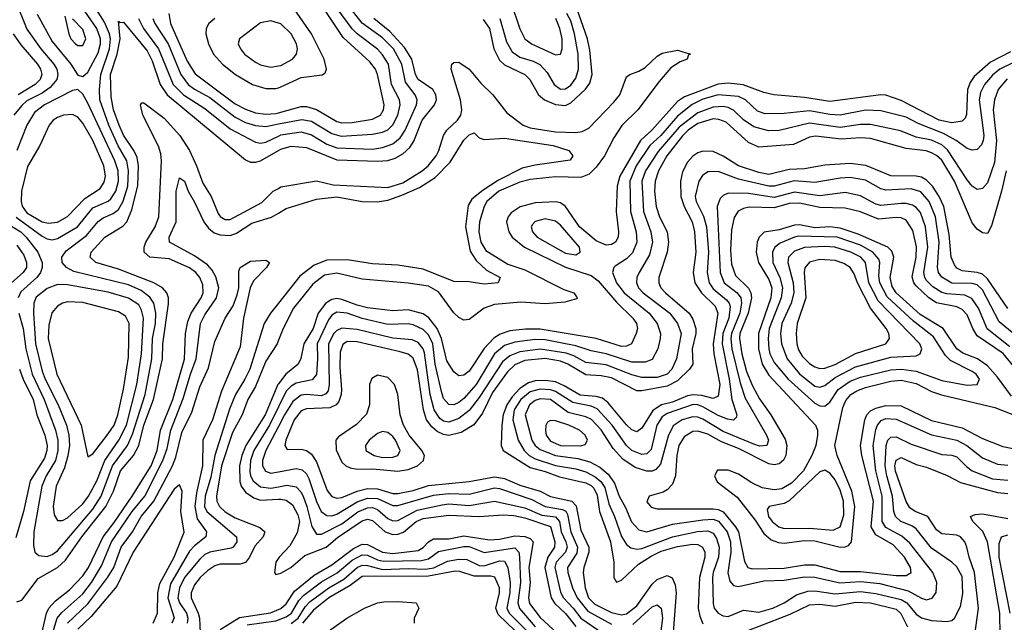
# Model space of a CAD drawing. Header units: inches. Extents: x 990535 to 1117859, y 769386 to 892122.
# Tile 725 of 1056: x 1058982 to 1062856, y 841414 to 843785. Entities that reach past the tile are written whole.
import ezdxf

# ---------------------------------------------------------------- set-up
doc = ezdxf.new("R2010")
doc.units = ezdxf.units.IN
doc.header["$MEASUREMENT"] = 0
doc.layers.add('B0854', color=7, linetype='Continuous')
doc.layers.add('B0864', color=7, linetype='Continuous')

msp = doc.modelspace()

# ---------------------------------------------------------------- linework, layer by layer
at = {"layer": 'B0854', "color": 5}
for points, elevation in [([(1058961.3, 843870), (1059010, 843748.4), (1059064.9, 843670), (1059116.1, 843610), (1059128, 843590), (1059131.5, 843570), (1059127.5, 843550), (1059101.9, 843518.1), (1059070, 843495.6), (1059010, 843465.4), (1058990, 843448.1), (1058959.4, 843410)], 2540), ([(1058978.5, 842630), (1058995.7, 842570), (1059005.8, 842490), (1059031.1, 842390), (1059078.6, 842290), (1059123.3, 842170), (1059132.2, 842130), (1059132, 842090), (1059122.4, 842050), (1059086.5, 841990), (1059068.8, 841950), (1059037.2, 841770), (1059035.5, 841715.5), (1059041.7, 841690), (1059056.7, 841676.7), (1059090, 841673), (1059110, 841680.4), (1059130, 841694.8), (1059270, 841859.5), (1059302.2, 841910), (1059346.9, 842030), (1059406, 842110), (1059426.2, 842153.8), (1059475.3, 842310), (1059501.4, 842450), (1059504.1, 842530), (1059515.8, 842590), (1059517.4, 842630), (1059509.3, 842669.3), (1059493.8, 842693.8), (1059459.5, 842719.5), (1059410, 842741.4), (1059194.4, 842794.4), (1059165.8, 842810), (1059149.4, 842830), (1059148, 842850), (1059164.5, 842875.5), (1059244.6, 842935.4), (1059290, 842991.6), (1059310, 843005.9), (1059350, 843021.9), (1059370, 843038.1), (1059388.9, 843071.1), (1059407.4, 843130), (1059410, 843190), (1059402.9, 843230), (1059369.3, 843289.3), (1059332, 843370), (1059297.5, 843470), (1059295.4, 843510), (1059301.1, 843570), (1059335.6, 843670), (1059338.9, 843710), (1059335.6, 843730), (1059315.7, 843775.7), (1059268.4, 843850)], 2540), ([(1059050, 843806.4), (1059110, 843698.8), (1059182.4, 843610), (1059210, 843567), (1059230, 843561.3), (1059250, 843578), (1059290, 843654.5), (1059299.3, 843690), (1059299.3, 843710), (1059285.9, 843750), (1059238.5, 843818.5)], 2560), ([(1059159.6, 843799.6), (1059174.8, 843730), (1059183.6, 843710), (1059200.9, 843690), (1059210, 843683.1), (1059230, 843683.7), (1059241.7, 843710), (1059230, 843746.3), (1059190, 843788.6)], 2580), ([(1059568.7, 843810), (1059575.2, 843770), (1059641.3, 843621.3), (1059671.7, 843571.7), (1059830, 843453.6), (1059870, 843432.5), (1059910, 843418.3), (1059950, 843413.2), (1059990, 843415.7), (1060000, 843418.5)], 2580), ([(1058970, 841494.5), (1058990, 841501.2), (1059054.5, 841585.5), (1059130, 841629.8), (1059161.9, 841658.1), (1059226, 841750), (1059320.4, 841870), (1059350.4, 841930), (1059378.1, 842010), (1059429.2, 842070.8), (1059450.4, 842109.6), (1059470.1, 842190), (1059508.8, 842290), (1059543.6, 842450), (1059544.4, 842510), (1059567.3, 842667.3), (1059567, 842690), (1059560.8, 842710), (1059543.1, 842730), (1059510.2, 842750.2), (1059370, 842802.9), (1059281.6, 842830), (1059258.7, 842850), (1059263.4, 842870), (1059317.4, 842930), (1059387.5, 842972.5), (1059403.3, 842990), (1059423.2, 843036.8), (1059447.3, 843132.7), (1059449.3, 843210), (1059443.5, 843243.5), (1059431.5, 843270), (1059390.9, 843330.9), (1059372.8, 843370), (1059351.1, 843430), (1059341.2, 843481.2), (1059338.8, 843570), (1059365.6, 843650), (1059377.6, 843710), (1059370, 843778.8), (1059374, 843774), (1059390, 843775.7), (1059482.8, 843662.8), (1059503.4, 843623.4), (1059535, 843530), (1059562.7, 843490), (1059870, 843234.2), (1059890, 843224.2), (1059910, 843223.9), (1059930, 843229.7), (1060000, 843270.1)], 2520), ([(1059449.5, 843790), (1059469.5, 843750), (1059527.9, 843670), (1059586.3, 843530), (1059626.6, 843490), (1059710, 843436.2), (1059810, 843356), (1059910, 843303.7), (1059930, 843299.3), (1059950, 843303.4), (1060000, 843326.8)], 2540), ([(1059505.3, 843790), (1059513.4, 843770), (1059566.2, 843690), (1059615.8, 843570), (1059644.9, 843530), (1059670, 843511.4), (1059730, 843478.9), (1059830, 843401), (1059870, 843381.1), (1059910, 843369.2), (1059950, 843365.5), (1060000, 843375)], 2560), ([(1059750.2, 843790), (1059725.5, 843770), (1059716, 843750), (1059714.8, 843730), (1059725, 843690), (1059744.8, 843650), (1059780.3, 843610), (1059830.7, 843570), (1059897.4, 843530), (1059950, 843513.9), (1059990, 843514.8), (1060000, 843517.6)], 2620), ([(1060000, 843771.6), (1059970, 843781.1), (1059930, 843772.5), (1059846.9, 843710), (1059841.6, 843690), (1059850.2, 843670), (1059866.8, 843650), (1059910, 843617.9), (1059930, 843607.8), (1059970, 843598), (1060000, 843603.6)], 2640), ([(1058956.6, 843730), (1058985.8, 843685.8), (1059051.3, 843610), (1059064.1, 843590), (1059068.5, 843570), (1059061.9, 843550), (1059042.5, 843530), (1058975.6, 843490)], 2520), ([(1058967.6, 843007.6), (1059070, 842932.9), (1059090, 842922.3), (1059110, 842919.5), (1059130, 842924.3), (1059209.6, 842970.4), (1059270, 843044.7), (1059329.3, 843070.7), (1059340.1, 843079.9), (1059359.5, 843110), (1059370, 843150), (1059369.3, 843190), (1059356.1, 843230), (1059250, 843456.5), (1059230, 843492.1), (1059210, 843509.8), (1059190, 843506.4), (1059079, 843450), (1059040, 843420), (1059009.4, 843370), (1058970, 843270)], 2560), ([(1059068.5, 841370), (1059087.3, 841450), (1059096.6, 841470), (1059122.1, 841497.9), (1059178.4, 841541.6), (1059230, 841596.1), (1059252.3, 841630), (1059310.2, 841750), (1059354.1, 841805.9), (1059424.7, 841910), (1059498.5, 842030), (1059522.4, 842090), (1059536.4, 842170), (1059584.1, 842290), (1059629.9, 842449.9), (1059634.3, 842550), (1059643, 842597), (1059656.1, 842630), (1059695.7, 842690), (1059703.8, 842710), (1059702.3, 842742.3), (1059690.7, 842770), (1059674.8, 842790), (1059650, 842809.2), (1059570, 842844.5), (1059494.2, 842850), (1059471.7, 842870), (1059471.8, 842890), (1059478.1, 842910), (1059514.9, 842970), (1059529.6, 843010), (1059540, 843230), (1059537.2, 843257.2), (1059527.5, 843287.5), (1059466.5, 843410), (1059457.6, 843450), (1059462.5, 843457.5), (1059470, 843458.3), (1059550, 843397), (1059611.4, 843330), (1059649.8, 843270), (1059678, 843210), (1059701.9, 843141.9), (1059735.8, 843090), (1059762.2, 843022.2), (1059770.1, 843010.1), (1059790, 842998.9), (1059810, 842999.1), (1059934.5, 843065.5), (1059979.5, 843110), (1060000, 843121.4)], 2480), ([(1059098.6, 841330), (1059129.3, 841430.7), (1059147.3, 841452.7), (1059230, 841526.3), (1059264.3, 841570), (1059303.6, 841636.4), (1059343.1, 841730), (1059424.9, 841850), (1059474, 841910), (1059545.6, 842050), (1059561.9, 842098.1), (1059576.8, 842170), (1059625.1, 842294.9), (1059653.3, 842390), (1059676.4, 842450), (1059693.7, 842590), (1059710, 842624.2), (1059756.8, 842690), (1059765.2, 842730), (1059753.3, 842773.3), (1059739.1, 842799.1), (1059720.4, 842820.4), (1059670, 842855.4), (1059571.3, 842910), (1059570.5, 842930), (1059597.4, 842990), (1059597.8, 843110), (1059610, 843162.6), (1059630, 843150.2), (1059644.1, 843110), (1059670, 843067.2), (1059705.9, 842990), (1059724.4, 842964.4), (1059747, 842947), (1059770, 842938.1), (1059810, 842936), (1059835.1, 842944.9), (1059895.8, 842984.2), (1059972.4, 843007.6), (1060000, 843024.3)], 2460), ([(1058926.5, 842986.5), (1058985.9, 842950), (1059007.8, 842930), (1059053.8, 842870), (1059070.1, 842830), (1059070.5, 842810), (1059064.1, 842790), (1059049, 842770), (1058985.9, 842714.1), (1058975.2, 842690)], 2540), ([(1058970, 842897.6), (1058998.3, 842858.3), (1059009.1, 842830), (1059008, 842810), (1058995.8, 842790), (1058950, 842750.3)], 2520), ([(1059169.7, 841410), (1059250, 841486.6), (1059329, 841591), (1059352, 841630), (1059381.1, 841710), (1059425.8, 841770), (1059459.9, 841830), (1059510, 841890.4), (1059583.5, 842030), (1059596.7, 842063.3), (1059619.8, 842160.2), (1059659.4, 842240.6), (1059690, 842340.2), (1059724.7, 842415.3), (1059750, 842518.9), (1059789.9, 842610), (1059821.3, 842658.7), (1059837.7, 842702.3), (1059843.7, 842730), (1059844.1, 842795.9), (1059849.6, 842810.4), (1059890, 842834.8), (1059950, 842838.8), (1059964.7, 842830), (1059953.4, 842810), (1059902.2, 842757.8), (1059888.4, 842730), (1059862, 842610), (1059850, 842497.6), (1059776.2, 842323.8), (1059739.9, 842210), (1059702.4, 842130), (1059701.4, 842030), (1059677.3, 841922.7), (1059670.8, 841870), (1059680.8, 841820.8), (1059716.3, 841770), (1059714.1, 841750), (1059670, 841715.2), (1059650, 841693.3), (1059575.2, 841564.8), (1059564.2, 841510), (1059589, 841431), (1059581, 841410)], 2440), ([(1060000, 842669.8), (1059968.3, 842630), (1059944.3, 842590), (1059887, 842410), (1059868, 842370), (1059830.4, 842309.6), (1059806.9, 842253.1), (1059749.7, 842070.3), (1059734.5, 841985.5), (1059711.1, 841910), (1059709.4, 841870), (1059717.7, 841850), (1059834.3, 841750), (1059835.9, 841730), (1059822.2, 841710), (1059814, 841706), (1059730.5, 841689.5), (1059710, 841680.3), (1059690, 841662.4), (1059630.9, 841590), (1059610.3, 841550), (1059603.9, 841510), (1059610.6, 841490), (1059637.8, 841450), (1059643.4, 841430), (1059640.3, 841410)], 2460), ([(1060000, 842523.6), (1059994.6, 842510), (1059950, 842441.8), (1059910, 842341.1), (1059880.1, 842290), (1059856.6, 842230), (1059819.8, 842160.2), (1059775.7, 842030), (1059756.3, 841910), (1059758, 841890), (1059767.5, 841870), (1059790, 841848.4), (1059830, 841825.5), (1059927.1, 841787.1), (1059946.3, 841770), (1059939.9, 841750), (1059907.1, 841712.9), (1059885.5, 841670), (1059870, 841649.6), (1059850, 841643.2), (1059770, 841642.7), (1059750, 841636.6), (1059722, 841618), (1059691.9, 841590), (1059670, 841561.5), (1059655.9, 841530), (1059656.4, 841510), (1059684.6, 841450), (1059689.8, 841430), (1059692.5, 841372.5)], 2480), ([(1058980.9, 842410), (1058995.4, 842370), (1059034.6, 842290), (1059049.3, 842230), (1059080.4, 842150), (1059089.6, 842110), (1059089.1, 842090), (1059080, 842060), (1059023.3, 841970), (1058997.3, 841850), (1058966.7, 841746.7)], 2520), ([(1060000, 842352.8), (1059997.8, 842350), (1059947.6, 842230), (1059872, 842110), (1059855.9, 842070), (1059846.6, 842030), (1059847.9, 841967.9), (1059853.6, 841950), (1059870, 841926.3), (1059903.6, 841903.6), (1059930, 841894.6), (1060000, 841897.9)], 2520), ([(1060000, 842261.5), (1059965.1, 842190), (1059903.4, 842090), (1059889.6, 842050), (1059887.2, 842007.2), (1059890.1, 841990), (1059900.5, 841970), (1059930, 841947.1), (1059970, 841941.8), (1060000, 841947.3)], 2540), ([(1060000, 842184), (1059950.6, 842090), (1059937.6, 842050), (1059937.5, 842030), (1059948.6, 842008.6), (1059970, 842000.6), (1060000, 842006.1)], 2560), ([(1059506.6, 841410), (1059523.7, 841450), (1059525.1, 841530), (1059533.8, 841566.2), (1059590.3, 841670), (1059628.8, 841768.8), (1059616.1, 841850), (1059621, 841930), (1059610, 841954.3), (1059590, 841938.3), (1059428.9, 841690), (1059363.8, 841556.2), (1059263.4, 841436.6), (1059210, 841387.2)], 2420), ([(1060000, 841665.6), (1059990.1, 841650), (1059984.6, 841610), (1059990, 841602), (1060000, 841604.7)], 2520), ([(1059770, 841385.5), (1059846.7, 841433.3), (1059968.7, 841451.3), (1060000, 841463.9)], 2480), ([(1059876.6, 841403.4), (1059990, 841419.7), (1060000, 841423.5)], 2460)]:
    msp.add_lwpolyline(points, dxfattribs=dict(at, elevation=elevation))
for points, elevation in [([(1059190, 843412.4), (1059154.4, 843410), (1059130, 843400.8), (1059114, 843390), (1059098, 843370), (1059061.5, 843290), (1059012.5, 843207.5), (1058988.9, 843110), (1058987.1, 843070), (1058991.1, 843051.1), (1059010, 843025.1), (1059070, 842989.8), (1059095.8, 842984.2), (1059130, 842988.8), (1059170, 843010.9), (1059238, 843082), (1059298.5, 843121.5), (1059314.6, 843145.4), (1059319.6, 843170), (1059313.4, 843210), (1059270, 843309.3), (1059230, 843378.2), (1059210, 843402)], 2580), ([(1059130, 842743), (1059090, 842727.1), (1059046.9, 842693.1), (1059036.9, 842670), (1059035.7, 842630), (1059044.6, 842510), (1059070, 842402.2), (1059081.7, 842370), (1059133.7, 842270), (1059165.9, 842190), (1059175, 842150), (1059177.5, 842110), (1059171.7, 842068.3), (1059158, 842022), (1059125.5, 841950), (1059113.3, 841870), (1059116.9, 841836.9), (1059130, 841815), (1059150, 841814.5), (1059170, 841825.2), (1059230, 841880.5), (1059253.1, 841910), (1059285.3, 841970), (1059316.8, 842050), (1059371.6, 842130), (1059402.2, 842190), (1059442.4, 842350), (1059461, 842470), (1059468.9, 842610), (1059461.6, 842641.6), (1059450, 842662.5), (1059410, 842689.6), (1059330, 842712.3), (1059170, 842741.2)], 2560), ([(1059170, 842675.2), (1059149.8, 842670.2), (1059130, 842658.1), (1059108.8, 842631.2), (1059096.6, 842583.4), (1059094.4, 842530), (1059128.5, 842390), (1059223.5, 842190), (1059250, 842064.4), (1059270, 842077.2), (1059330, 842155), (1059352.9, 842190), (1059367.8, 842230), (1059390.9, 842330.9), (1059410, 842457.1), (1059412.6, 842590), (1059398.2, 842618.2), (1059370, 842636), (1059230, 842672.7)], 2580)]:
    msp.add_lwpolyline(points, close=True, dxfattribs=dict(at, elevation=elevation))
at = {"layer": 'B0864', "color": 5}
for points, elevation in [([(1060000, 843517.6), (1060010, 843520.4), (1060090, 843557.4), (1060172, 843568), (1060184, 843576), (1060189, 843590), (1060180.1, 843630), (1060130.2, 843730), (1060019.4, 843890), (1060012.4, 843912.4), (1060005, 844030), (1060000, 844040.1)], 2620), ([(1060000, 843375), (1060092.4, 843392.4), (1060130, 843386.2), (1060210, 843337.9), (1060247.3, 843327.3), (1060370, 843334.2), (1060410, 843342.3), (1060430, 843352.3), (1060450, 843371.6), (1060469.9, 843410), (1060479.1, 843450), (1060475.7, 843470), (1060445.4, 843530), (1060432.4, 843610), (1060410, 843647.2), (1060389.8, 843669.8), (1060310, 843729), (1060290, 843749.5), (1060150, 843940.3)], 2560), ([(1060000, 843418.5), (1060090, 843443.5), (1060110, 843444.1), (1060150, 843431.5), (1060230, 843384.8), (1060250, 843378.8), (1060290, 843380.4), (1060370, 843393.1), (1060401.3, 843410), (1060413.3, 843430), (1060416.1, 843450), (1060389.4, 843570), (1060381.3, 843590), (1060359.4, 843619.4), (1060254.6, 843714.6), (1060111.1, 843931.1)], 2580), ([(1060000, 843326.8), (1060010, 843331.5), (1060090, 843343.5), (1060130, 843331.5), (1060190, 843295.4), (1060230, 843281), (1060370, 843275.9), (1060410, 843281.7), (1060450, 843297), (1060479.4, 843320.6), (1060498.2, 843350), (1060542.7, 843450), (1060546, 843470), (1060538.6, 843490), (1060499.9, 843539.9), (1060485.2, 843610), (1060453, 843670), (1060410, 843714.2), (1060330, 843771.5), (1060268, 843850)], 2540), ([(1060806.1, 843786.1), (1060829.8, 843750), (1060847.4, 843670), (1060870, 843625.6), (1060890, 843607.2), (1060970.1, 843570), (1060988.7, 843550), (1061023.9, 843490), (1061046.6, 843470), (1061090, 843451.3), (1061130, 843447.9), (1061150, 843457.8), (1061208.5, 843511.5), (1061225.2, 843534.8), (1061234.5, 843570), (1061225.3, 843665.3), (1061216.1, 843710), (1061164.7, 843855.3)], 2520), ([(1060914.2, 843854.2), (1060950, 843749.2), (1060970.1, 843710), (1060996, 843690), (1061090, 843646.4), (1061110, 843649.2), (1061116, 843670), (1061116.2, 843710), (1061107, 843750), (1061091.2, 843790)], 2560), ([(1060871, 843790), (1060897.5, 843697.5), (1060919, 843659), (1060950, 843638.2), (1061002.2, 843622.2), (1061028.6, 843608.6), (1061057.3, 843577.3), (1061084.6, 843530), (1061110, 843512.3), (1061130, 843513.7), (1061150, 843527.4), (1061170, 843554.5), (1061180.7, 843590), (1061179.3, 843650), (1061164.8, 843730), (1061150, 843780.8), (1061135.3, 843810)], 2540), ([(1060000, 843270.1), (1060010, 843275.9), (1060050, 843287.9), (1060110, 843281.7), (1060230, 843233.6), (1060391.2, 843228.8), (1060430, 843231.5), (1060459.3, 843240.7), (1060490, 843257.5), (1060517.4, 843282.6), (1060532.4, 843307.6), (1060566, 843390), (1060614.6, 843450), (1060621.5, 843470), (1060619.8, 843490), (1060607.7, 843510), (1060549.7, 843550), (1060539, 843570), (1060525.1, 843630), (1060496.2, 843676.2), (1060438.4, 843738.4), (1060375.6, 843790)], 2520), ([(1060000, 843603.6), (1060010, 843605.4), (1060055, 843630), (1060071.3, 843650), (1060075.3, 843670), (1060071, 843690), (1060050, 843728.9), (1060010, 843768.4), (1060000, 843771.6)], 2640), ([(1060000, 843121.4), (1060010, 843126.9), (1060149.2, 843150.8), (1060215.5, 843135.5), (1060430, 843124.5), (1060490, 843142.8), (1060565.8, 843190), (1060589.6, 843210.4), (1060621, 843250), (1060631.5, 843270), (1060649.6, 843330), (1060662.2, 843350), (1060704.6, 843390), (1060717.4, 843410), (1060721.2, 843430), (1060716.8, 843470), (1060680.2, 843590), (1060682.7, 843610), (1060690, 843617.3), (1060710, 843617.8), (1060750, 843590.2), (1060795.8, 843535.8), (1060844.2, 843490), (1060898.1, 843418.1), (1060963, 843370), (1060990, 843359.9), (1061090, 843343.5), (1061170, 843341.1), (1061195.3, 843344.7), (1061221.6, 843358.4), (1061319.9, 843460.1), (1061343.2, 843490), (1061370, 843560.4), (1061382, 843570), (1061417.9, 843582.1), (1061443.5, 843596.5), (1061490, 843641.1), (1061510, 843654), (1061570, 843665.5), (1061622, 843650), (1061613.7, 843646.3), (1061607.7, 843630), (1061580.3, 843619.7), (1061544.4, 843595.6), (1061498.1, 843541.9), (1061414.2, 843430), (1061351.4, 843368.6), (1061319.6, 843320.4), (1061283.5, 843250), (1061250, 843204.5), (1061222.8, 843177.2), (1061190, 843163.6), (1061090, 843167.2), (1060990, 843156.3), (1060950, 843145.9), (1060867.7, 843110), (1060820.4, 843070), (1060809.3, 843050), (1060790.9, 842990), (1060788.9, 842950), (1060795.9, 842910), (1060816.4, 842876.4), (1060902.7, 842822.7), (1060970, 842800.6), (1061123.2, 842723.2), (1061162.3, 842710), (1061175.4, 842690), (1061172.9, 842687.1), (1061126.4, 842673.6), (1061050, 842666.7), (1060953.1, 842673.1), (1060850, 842665), (1060810, 842649.6), (1060750, 842605.2), (1060730, 842602.2), (1060710, 842613), (1060690, 842631.3), (1060630, 842714.4), (1060590, 842736), (1060510, 842748), (1060330, 842764), (1060230, 842787.8), (1060180.6, 842779.4), (1060135.9, 842744.1), (1060059.3, 842650), (1060018.4, 842570), (1060000, 842523.6)], 2480), ([(1062880.8, 843659.2), (1062801.8, 843618.2), (1062738.2, 843561.8), (1062721.8, 843538.2), (1062710.8, 843510), (1062707.9, 843412.1), (1062702.1, 843397.9), (1062690, 843385.6), (1062650, 843378.8), (1062599.8, 843390), (1062450, 843467.4), (1062390, 843487.8), (1062370, 843489.9), (1062170, 843463.4), (1062070, 843479.2), (1061949.1, 843489.1), (1061910, 843498.7), (1061828.4, 843528.4), (1061770, 843535.9), (1061730, 843531), (1061598, 843482), (1061570, 843462.9), (1061469.7, 843350.3), (1061424.1, 843310), (1061342.7, 843170), (1061332.3, 843130), (1061329, 843030), (1061338.7, 842950), (1061336.6, 842930), (1061326.8, 842910), (1061310, 842899.9), (1061290, 842898.3), (1061250, 842915), (1061185, 842970), (1061130, 843049.9), (1061110, 843064.3), (1061090, 843068.6), (1061010, 843064.3), (1060951.2, 843048.8), (1060915.3, 843024.7), (1060904, 843010), (1060897.9, 842990), (1060906.3, 842950), (1060919.7, 842930), (1060967.8, 842890), (1061130, 842810.8), (1061230, 842778.6), (1061258.1, 842758.1), (1061330, 842674.1), (1061395.1, 842610), (1061408.6, 842590), (1061412.5, 842570), (1061408.1, 842550), (1061388.6, 842510), (1061370, 842500.7), (1061350, 842499.2), (1061250, 842530.7), (1061030, 842567.8), (1060972.6, 842567.4), (1060910, 842560.2), (1060872.2, 842547.8), (1060847.9, 842532.1), (1060810, 842490.7), (1060750, 842402.4), (1060730, 842385.9), (1060710, 842383.8), (1060690, 842398.9), (1060663, 842443), (1060641.6, 842530), (1060624.5, 842570), (1060592.2, 842612.2), (1060570, 842628), (1060510, 842643.6), (1060450, 842639.5), (1060350, 842651), (1060310, 842661.2), (1060250, 842684.6), (1060230, 842687.5), (1060210, 842684.3), (1060186.3, 842670), (1060156.4, 842630), (1060136.6, 842570), (1060099.6, 842510), (1060088.2, 842451.8), (1060077.4, 842430), (1060029.2, 842390.8), (1060000, 842352.8)], 2520), ([(1062890, 843616), (1062838.2, 843590), (1062810, 843567.5), (1062778.3, 843530), (1062762, 843498), (1062756.8, 843470), (1062775.6, 843330), (1062773.5, 843310), (1062766.7, 843293.3), (1062750, 843274.1), (1062730, 843271.8), (1062710, 843277.9), (1062667, 843310), (1062617.3, 843337.3), (1062516.7, 843376.7), (1062470, 843401), (1062370, 843426.1), (1062310, 843428.8), (1062210, 843409.9), (1062170, 843412.1), (1062090, 843426.2), (1061990, 843415.5), (1061915.1, 843415.1), (1061885.6, 843425.6), (1061838.2, 843470), (1061810, 843483.1), (1061730, 843488.9), (1061670, 843472.8), (1061628, 843452), (1061570, 843405.4), (1061504.3, 843330), (1061461.2, 843290), (1061408.1, 843210), (1061383.1, 843150), (1061384.7, 843030), (1061407.3, 842950), (1061409.7, 842910), (1061392.7, 842867.3), (1061370, 842844.5), (1061324.6, 842815.4), (1061319.1, 842810), (1061314.9, 842790), (1061329.7, 842750), (1061360.9, 842710), (1061458.6, 842630), (1061490.5, 842590), (1061502.8, 842550), (1061502.3, 842530), (1061493.3, 842490), (1061470, 842447.9), (1061442.5, 842437.5), (1061390, 842437.8), (1061290, 842470.9), (1061230, 842482.2), (1061170, 842501.4), (1061050, 842525), (1061010, 842526.1), (1060930, 842516.2), (1060890, 842502.4), (1060850.4, 842470), (1060778.1, 842350), (1060730, 842294.4), (1060710, 842278.4), (1060690, 842269.5), (1060670.4, 842270.4), (1060650, 842294.4), (1060641.4, 842321.4), (1060616.6, 842430), (1060607.3, 842510), (1060590, 842544.8), (1060570, 842565.5), (1060530, 842584.6), (1060510, 842587.9), (1060430, 842585.9), (1060328.9, 842608.9), (1060270, 842630.2), (1060230, 842633.6), (1060210, 842621.8), (1060196.3, 842603.7), (1060152.2, 842510), (1060154.1, 842450), (1060150, 842388.9), (1060132.2, 842367.8), (1060070, 842354.9), (1060050, 842343.5), (1060030, 842323), (1060000, 842261.5)], 2540), ([(1062867.7, 843552.3), (1062832.2, 843510), (1062817.1, 843470), (1062811.8, 843430), (1062825.6, 843310), (1062817, 843223), (1062790, 843142.8), (1062770, 843121.5), (1062750, 843117.3), (1062730, 843129.9), (1062710, 843155.1), (1062633, 843273), (1062610, 843293.1), (1062570, 843311.6), (1062510, 843323.5), (1062447.7, 843347.7), (1062330, 843372.7), (1062290, 843372.3), (1062210, 843361.3), (1062090, 843378.4), (1061970, 843349.6), (1061928.3, 843348.3), (1061870, 843363.3), (1061830, 843391), (1061790, 843428.9), (1061770, 843439.3), (1061750, 843443.6), (1061710, 843441.3), (1061650, 843418.5), (1061577.2, 843362.8), (1061493.6, 843266.4), (1061444.5, 843190), (1061430.3, 843150), (1061436.6, 843030), (1061465.9, 842950), (1061472.2, 842910), (1061460.6, 842859.4), (1061419.2, 842790), (1061410.1, 842770), (1061408.9, 842750), (1061416.7, 842730), (1061434.5, 842710), (1061539.7, 842630), (1061570.1, 842590), (1061584.4, 842550), (1061566.8, 842450), (1061547.3, 842410), (1061530.1, 842390), (1061490, 842377.5), (1061430, 842377.3), (1061390, 842387.7), (1061290, 842427), (1061210, 842435.5), (1061162.8, 842462.8), (1061132.4, 842472.4), (1061030.8, 842489.2), (1060950, 842478.6), (1060910, 842462.8), (1060881.5, 842438.5), (1060790, 842297.8), (1060750, 842247.3), (1060710, 842215.8), (1060670, 842201.7), (1060650, 842205.1), (1060635.4, 842215.4), (1060613.1, 842250), (1060597.6, 842310), (1060574.2, 842474.2), (1060569, 842490), (1060550, 842514.4), (1060525.9, 842525.9), (1060450, 842532.5), (1060310, 842566.2), (1060250, 842571.8), (1060230, 842562.3), (1060218.2, 842550), (1060196.5, 842510), (1060199.6, 842350), (1060195, 842325), (1060186.9, 842313.1), (1060170, 842305.4), (1060110, 842310.5), (1060090, 842307.9), (1060057, 842283), (1060024.2, 842230), (1060000, 842184)], 2560), ([(1062863.8, 843190), (1062845.6, 843110), (1062805.5, 842974.5), (1062790, 842944.2), (1062770, 842946.6), (1062750, 842960.2), (1062730, 842985.6), (1062660.8, 843150), (1062610, 843232.3), (1062590, 843250.8), (1062570, 843261.7), (1062548.6, 843268.6), (1062470, 843277.9), (1062330, 843317.8), (1062290, 843320.6), (1062214.8, 843314.8), (1062112.8, 843327.2), (1062090, 843323), (1062026.2, 843293.8), (1061890, 843284), (1061850, 843302.5), (1061761.8, 843381.8), (1061733, 843393), (1061710, 843394.4), (1061650, 843376), (1061611.9, 843350), (1061590, 843327.7), (1061527.8, 843250), (1061495.2, 843190), (1061481.9, 843150), (1061479.7, 843110), (1061486.5, 843050), (1061499.9, 843010), (1061529.1, 842950), (1061534.6, 842910), (1061529.4, 842870), (1061496.9, 842770), (1061496.5, 842750), (1061504.6, 842730), (1061522.5, 842710), (1061616.4, 842630), (1061630, 842607.3), (1061641.8, 842570), (1061642.8, 842550), (1061627.7, 842490), (1061630, 842430), (1061617.2, 842410), (1061570, 842363.6), (1061530, 842343.1), (1061430, 842324.6), (1061410, 842324.9), (1061310, 842375.2), (1061270, 842383.9), (1061210, 842387.9), (1061139, 842430), (1061110, 842441.1), (1061050, 842451.3), (1060970, 842443.6), (1060930, 842427.2), (1060901.2, 842398.8), (1060841.7, 842318.3), (1060803.1, 842236.9), (1060769, 842191), (1060719.3, 842160.7), (1060670, 842149.1), (1060650, 842152.3), (1060625, 842165), (1060603.1, 842183.1), (1060582.6, 842210), (1060570.2, 842250), (1060546.9, 842406.9), (1060530, 842453.4), (1060510, 842468.6), (1060478.4, 842478.4), (1060310, 842517.1), (1060270, 842518.2), (1060252.9, 842507.1), (1060243.4, 842476.6), (1060241.9, 842418.1), (1060248, 842330), (1060246.8, 842310), (1060237.4, 842282.6), (1060227.4, 842270), (1060202.5, 842257.5), (1060110, 842254.4), (1060090, 842246.1), (1060061.7, 842210), (1060029.3, 842130), (1060025.2, 842110), (1060034, 842094), (1060090, 842095.2), (1060110, 842089.3), (1060130, 842075.3), (1060150, 842045), (1060192.3, 841932.3), (1060210, 841909.2), (1060230, 841901.7), (1060250, 841904.8), (1060309.8, 841930.2), (1060350, 841939.8), (1060390, 841938.7), (1060450, 841921), (1060470, 841920.4), (1060530, 841932.5), (1060590, 841952.2), (1060750, 841967.8), (1060850, 841986), (1060890, 841980), (1060950, 841952.8), (1061029.9, 841930.1), (1061070, 841908.4), (1061154.9, 841890), (1061171.9, 841871.9), (1061190, 841776.1), (1061221.2, 841710), (1061221.7, 841690), (1061201.3, 841630), (1061198.8, 841610), (1061207, 841550), (1061220.6, 841510), (1061244.7, 841484.7), (1061310, 841452.4), (1061350, 841442.9), (1061370, 841446.8), (1061410, 841478.3), (1061470, 841564), (1061490, 841582.2), (1061530, 841597.4), (1061549.2, 841589.2), (1061560.9, 841560.9), (1061565.4, 841530), (1061553.1, 841373.1)], 2580), ([(1060000, 843024.3), (1060030, 843042.4), (1060150, 843078.6), (1060230, 843088.3), (1060330, 843069.1), (1060387.8, 843067.8), (1060430, 843074.9), (1060485.9, 843094.1), (1060554.7, 843125.3), (1060616.3, 843163.7), (1060675.4, 843224.6), (1060730, 843311.4), (1060750, 843331.8), (1060770, 843340.5), (1060790, 843320.3), (1060810, 843313.4), (1060890, 843318.6), (1061080.5, 843290), (1061142, 843270), (1061158, 843250), (1061147.9, 843232.1), (1061010, 843213.1), (1060959.4, 843200.6), (1060866.1, 843153.9), (1060805.1, 843114.9), (1060761.3, 843078.7), (1060746.3, 843053.7), (1060736.1, 842970), (1060754.4, 842874.4), (1060777.6, 842837.6), (1060819.2, 842799.2), (1060872.4, 842770), (1060864.7, 842750), (1060810, 842745), (1060750, 842753.7), (1060690, 842754.5), (1060570, 842802.9), (1060470, 842818.7), (1060370, 842825), (1060270, 842840.8), (1060190, 842838.7), (1060140.4, 842819.6), (1060084.3, 842775.7), (1060000, 842669.8)], 2460), ([(1062870, 842648), (1062790, 842764.9), (1062770, 842783.2), (1062750, 842790.9), (1062690, 842797.3), (1062670, 842807.8), (1062660.1, 842820.1), (1062647.7, 842850), (1062639.3, 842939.3), (1062618.1, 843050), (1062600.3, 843090), (1062573.2, 843130), (1062550, 843153.9), (1062530, 843165.2), (1062509.7, 843169.7), (1062410, 843170.5), (1062311.7, 843211.7), (1062250, 843218.7), (1062150, 843213), (1062070, 843197.7), (1062010, 843195), (1061930, 843176), (1061890, 843183.6), (1061810, 843209.9), (1061750, 843247.9), (1061710, 843266.3), (1061670, 843267.4), (1061650, 843260.8), (1061630, 843247.5), (1061610, 843223.9), (1061590, 843186.5), (1061582.5, 843150), (1061583.1, 843090), (1061596.4, 843050), (1061627.5, 842990), (1061637.6, 842950), (1061642.2, 842870), (1061632.3, 842790), (1061638.6, 842750), (1061664.8, 842710), (1061718.3, 842658.3), (1061729.5, 842630), (1061710.7, 842510), (1061713.4, 842470), (1061736.3, 842350), (1061730, 842303.4), (1061710, 842293.9), (1061666.2, 842306.2), (1061630, 842308.7), (1061610, 842305), (1061550, 842280.1), (1061507.2, 842270), (1061473, 842247), (1061430, 842177.9), (1061410, 842163.2), (1061390, 842171.3), (1061370, 842190.3), (1061297.7, 842277.7), (1061275.3, 842295.3), (1061250, 842302.4), (1061187.6, 842307.6), (1061124.8, 842344.8), (1061090, 842359.8), (1061050, 842365.2), (1061010, 842363.5), (1060984.3, 842355.7), (1060950, 842333.2), (1060919, 842301), (1060898.1, 842270), (1060884.6, 842230), (1060879.3, 842190), (1060876.2, 842110), (1060884.4, 842090), (1060990, 842023), (1061050, 842007.4), (1061106, 841986), (1061210, 841962.5), (1061230, 841952.3), (1061241, 841941), (1061253.8, 841913.8), (1061262.9, 841850), (1061306.3, 841730), (1061319.9, 841650), (1061319.8, 841590), (1061330, 841571.7), (1061350, 841579.8), (1061417.3, 841642.7), (1061466, 841674), (1061506.5, 841693.5), (1061570, 841711.6), (1061630, 841721.5), (1061650, 841720.3), (1061668.2, 841710), (1061677.2, 841690), (1061677.9, 841670), (1061656.3, 841590), (1061651, 841470), (1061657.7, 841437.7), (1061670, 841408)], 2620), ([(1062910, 842536.1), (1062835.7, 842595.7), (1062770, 842721.7), (1062750, 842742), (1062730, 842747.6), (1062650, 842748.1), (1062610, 842771.5), (1062597.8, 842790), (1062593.8, 842810), (1062599.2, 842910), (1062584.9, 843010), (1062561.1, 843070), (1062527.1, 843107.1), (1062490, 843119.1), (1062390, 843113.7), (1062370, 843120.1), (1062310, 843153.6), (1062250, 843164), (1062210, 843161.9), (1062110, 843144.6), (1062029.6, 843150.4), (1061950, 843129.5), (1061930, 843129.7), (1061810, 843158), (1061730, 843187.6), (1061690, 843186.7), (1061668.1, 843171.9), (1061653.7, 843150), (1061639.7, 843090), (1061644.1, 843070), (1061672.5, 843012.5), (1061683.7, 842970), (1061692.3, 842870), (1061687.1, 842790), (1061694.3, 842750), (1061710, 842726.3), (1061763.1, 842683.1), (1061773.4, 842670), (1061776.8, 842656.8), (1061772.2, 842610), (1061748.3, 842550), (1061746, 842510), (1061773.9, 842370), (1061783.7, 842290), (1061803.4, 842230), (1061800.9, 842219.1), (1061790.5, 842209.5), (1061767, 842213), (1061730, 842227), (1061670, 842262.3), (1061650, 842270.2), (1061631.4, 842271.4), (1061530, 842235.7), (1061510, 842222.2), (1061489.1, 842190), (1061466.1, 842093.9), (1061450, 842077.3), (1061430, 842074.3), (1061390, 842089.9), (1061370, 842108.9), (1061312.9, 842190), (1061254, 842254), (1061230, 842264.4), (1061158.8, 842278.8), (1061090, 842322.4), (1061070, 842328.2), (1061030, 842330.6), (1060990, 842320.1), (1060954.1, 842290), (1060928.1, 842250), (1060921.9, 842210), (1060942.9, 842130), (1060966.4, 842090), (1060987.1, 842070), (1061010, 842057.1), (1061090, 842030.6), (1061170, 842017.1), (1061210, 842005.4), (1061246.4, 841986.4), (1061268.2, 841968.2), (1061283.9, 841943.9), (1061299.6, 841879.6), (1061322.9, 841830), (1061350, 841750.8), (1061370, 841720.1), (1061386.7, 841706.7), (1061410, 841701.7), (1061430, 841704.8), (1061550, 841750.3), (1061648.3, 841771.7), (1061690, 841774.1), (1061710, 841764.9), (1061724, 841744), (1061734.2, 841710), (1061731.4, 841670), (1061710.3, 841610), (1061707.9, 841590), (1061710, 841487.7), (1061714.3, 841470), (1061730, 841449.6), (1061750, 841439.8), (1061770, 841437), (1061830, 841461.2), (1061890, 841453.1), (1061945.1, 841470), (1061989.8, 841490), (1062037.9, 841522.1), (1062083.2, 841536.8), (1062110, 841537.9), (1062190, 841525.9), (1062290, 841534.9), (1062350, 841527.7), (1062450, 841503.1), (1062472.4, 841490), (1062510, 841445.4), (1062530, 841431.9), (1062570, 841420.9), (1062630, 841416.6), (1062650, 841421.5), (1062659.8, 841430), (1062683.5, 841476.5), (1062693.3, 841526.7), (1062690, 841593.5), (1062670, 841631.6), (1062650, 841650.4), (1062570, 841706.1), (1062510, 841781.6), (1062492.9, 841792.9), (1062449.4, 841810), (1062428, 841830), (1062422.1, 841850), (1062416.6, 841910), (1062393.3, 841990), (1062387.1, 842030), (1062391.1, 842108.9), (1062397.9, 842130), (1062410, 842142.7), (1062430, 842143.4), (1062490, 842115.3), (1062610, 842073.7), (1062650, 842072), (1062670, 842065.2), (1062707.1, 842027.1), (1062730, 842010.4), (1062810, 841978.5), (1062870, 841972.6)], 2640), ([(1062878, 842498), (1062789, 842569), (1062754.7, 842650), (1062728, 842688), (1062700.5, 842700.5), (1062630, 842706.1), (1062610, 842711.7), (1062574.3, 842734.3), (1062550, 842758.4), (1062542.8, 842770), (1062539.3, 842790), (1062555.1, 842890), (1062546, 842970), (1062525.9, 843025.9), (1062510, 843045.6), (1062495, 843055), (1062470, 843062.1), (1062450, 843062), (1062370, 843053.8), (1062350, 843059.3), (1062290, 843092.1), (1062230, 843104.5), (1062130, 843091.9), (1062030, 843106.4), (1061950, 843085), (1061850, 843100.7), (1061770, 843103.1), (1061750, 843093.9), (1061738.4, 843081.6), (1061726.7, 843050), (1061738.1, 842790), (1061753.2, 842750), (1061805.6, 842710), (1061819, 842690), (1061821.5, 842670), (1061815.6, 842630), (1061782.2, 842550), (1061779.8, 842530), (1061784.6, 842490), (1061816.5, 842356.5), (1061836.1, 842296.1), (1061919.9, 842150), (1061928.5, 842130), (1061921.3, 842110), (1061892.8, 842107.2), (1061870, 842114.4), (1061750, 842164.8), (1061670, 842212.5), (1061650, 842221.2), (1061630, 842222.9), (1061588.9, 842210), (1061553.4, 842186.6), (1061533.1, 842146.9), (1061503.6, 842036.4), (1061485.4, 842014.6), (1061470, 842008.7), (1061450, 842008.4), (1061403, 842023), (1061355.3, 842055.3), (1061317.3, 842097.3), (1061270, 842171.1), (1061231.2, 842211.2), (1061210, 842221.8), (1061139.9, 842239.9), (1061070.9, 842290), (1061030, 842293.3), (1061010, 842287.2), (1060988.3, 842270), (1060970.4, 842230), (1060997.6, 842130), (1061009.6, 842109.6), (1061030, 842093.2), (1061090, 842070.2), (1061177.9, 842057.9), (1061225.4, 842045.4), (1061264.3, 842024.3), (1061297.3, 841997.3), (1061321.9, 841961.9), (1061340.5, 841910), (1061365.8, 841865.8), (1061388.6, 841808.6), (1061417.8, 841777.8), (1061450, 841770.1), (1061550, 841799.8), (1061670, 841817), (1061710, 841819.5), (1061731.7, 841811.7), (1061765.1, 841770), (1061778.2, 841730), (1061780.7, 841690), (1061768.9, 841608.9), (1061776.3, 841576.3), (1061790, 841558.8), (1061810, 841555.3), (1061910, 841576.5), (1061990, 841579.4), (1062070, 841592.2), (1062110, 841591.6), (1062208.9, 841568.9), (1062290, 841574.6), (1062366.2, 841566.2), (1062478, 841538), (1062530, 841508.9), (1062550, 841502.5), (1062571.7, 841508.3), (1062588.5, 841531.5), (1062590.9, 841570), (1062575.5, 841610), (1062484.8, 841724.8), (1062452.3, 841752.3), (1062390, 841786.9), (1062375.9, 841810), (1062376, 841910), (1062351.1, 842010), (1062340.3, 842110), (1062350, 842172.8), (1062357.1, 842190), (1062372.2, 842207.8), (1062390, 842215.7), (1062430, 842213.4), (1062570, 842151.8), (1062670, 842131.1), (1062709.2, 842110), (1062770, 842060.7), (1062830, 842036.3), (1062870, 842031.7)], 2660), ([(1062923.4, 842383.4), (1062851.4, 842471.4), (1062750, 842541.5), (1062732.5, 842570), (1062710, 842623.1), (1062690, 842645), (1062670, 842655.4), (1062590, 842670.9), (1062559.8, 842690), (1062510, 842737.4), (1062500.3, 842750), (1062493.6, 842773.6), (1062509.3, 842850), (1062510.9, 842890.9), (1062495.8, 842955.8), (1062470, 842996.2), (1062450, 843005.4), (1062430, 843007), (1062360.6, 843000.6), (1062290, 843028.4), (1062230, 843043.8), (1062130, 843046.6), (1062050, 843063.4), (1062010, 843061.6), (1061950, 843044.3), (1061852.4, 843047.6), (1061830, 843042.5), (1061808.7, 843031.3), (1061792.6, 843007.4), (1061782.2, 842957.8), (1061778.6, 842878.6), (1061783.3, 842823.3), (1061798.6, 842778.6), (1061850, 842728.3), (1061858.6, 842710), (1061860.8, 842690), (1061848.9, 842630), (1061815.4, 842550), (1061814.1, 842530), (1061823.9, 842470), (1061841.3, 842401.3), (1061864.7, 842344.7), (1061892.8, 842292.8), (1061937.2, 842230), (1061994.5, 842134.5), (1062000.2, 842110), (1061996.5, 842070), (1061987.8, 842052.2), (1061970, 842037.9), (1061950, 842033.4), (1061930, 842037.4), (1061810, 842097.9), (1061743.8, 842123.8), (1061690, 842153.5), (1061650, 842166.5), (1061630, 842164.5), (1061596.6, 842143.4), (1061576, 842110), (1061567.3, 842070), (1061562.9, 841990), (1061550, 841957.8), (1061530, 841935.7), (1061514, 841926), (1061459.3, 841910), (1061450, 841888.4), (1061466.5, 841866.5), (1061490, 841860.1), (1061710, 841860.9), (1061730, 841858), (1061750, 841848.8), (1061798.8, 841790), (1061810.2, 841770.2), (1061833.6, 841653.6), (1061847.6, 841630), (1061864.1, 841624.1), (1061990, 841626.9), (1062070, 841639.6), (1062110, 841640.5), (1062210, 841613.9), (1062290, 841614.2), (1062430, 841597.5), (1062470, 841598.1), (1062489.8, 841610.2), (1062487, 841630), (1062463.2, 841670), (1062418.6, 841718.6), (1062350, 841757.7), (1062332.4, 841790), (1062341.9, 841890), (1062295, 842070), (1062290.9, 842110), (1062306.7, 842210), (1062315.6, 842230), (1062330, 842245.3), (1062350, 842257), (1062390, 842267.2), (1062450, 842265.4), (1062570, 842208.4), (1062690, 842178.9), (1062770, 842137.3), (1062850, 842105.3), (1062890, 842097.4)], 2680), ([(1062884.2, 842304.2), (1062830, 842378.9), (1062790, 842422.5), (1062751.2, 842450), (1062693.3, 842473.3), (1062670, 842489.3), (1062615.5, 842570), (1062524.5, 842624.5), (1062430.2, 842710), (1062414.9, 842734.9), (1062406.8, 842770), (1062420.9, 842850), (1062413.8, 842873.8), (1062398.1, 842890), (1062280.8, 842940.8), (1062210, 842964.6), (1062170, 842970), (1062110, 842966.4), (1062050, 842977.6), (1062030, 842976.5), (1061970, 842958.1), (1061911.5, 842948.5), (1061891.1, 842930), (1061883.3, 842910), (1061879.3, 842870), (1061888.6, 842830), (1061930, 842762.4), (1061941.5, 842730), (1061937.8, 842690), (1061889.5, 842550), (1061889.3, 842490), (1061902.9, 842430), (1061930, 842385.9), (1062113.8, 842190), (1062120.7, 842170), (1062121.3, 842150), (1062114.9, 842110), (1062099.2, 842070), (1062066.4, 842010), (1062018.7, 841961.3), (1061981.2, 841938.8), (1061950, 841934.5), (1061903.1, 841943.1), (1061862.2, 841962.2), (1061810, 841996.8), (1061770, 842012.4), (1061727.9, 842012.1), (1061715.9, 841990), (1061726.9, 841966.9), (1061805.6, 841905.6), (1061875.5, 841815.5), (1061910, 841763), (1061938.8, 841738.8), (1061967.4, 841727.4), (1061990, 841724.9), (1062070, 841735.3), (1062110, 841734.7), (1062210, 841709.8), (1062230, 841710.5), (1062243.5, 841716.5), (1062255.1, 841730), (1062268.6, 841870), (1062256.3, 841930), (1062197.9, 842070), (1062189.9, 842110.1), (1062221.4, 842258.6), (1062233.1, 842286.9), (1062252, 842310), (1062275.3, 842324.7), (1062310, 842337.8), (1062410, 842362.8), (1062450, 842366.3), (1062510, 842353.5), (1062570, 842322.6), (1062608.8, 842308.8), (1062818.7, 842258.7), (1062910, 842223)], 2720), ([(1062730, 841288.4), (1062754.6, 841470), (1062738.6, 841610), (1062717.6, 841670), (1062708.9, 841710), (1062701.3, 841730), (1062683.4, 841750), (1062670, 841756.8), (1062610, 841761.8), (1062590, 841777.1), (1062555, 841830), (1062505.8, 841850), (1062484.1, 841864.1), (1062470, 841889), (1062428.4, 842008.4), (1062426, 842030), (1062430, 842051.9), (1062450, 842062.4), (1062510, 842034.3), (1062550, 842024.9), (1062631.4, 841991.4), (1062684.2, 841964.2), (1062830, 841924.8), (1062870, 841920.5)], 2620), ([(1060000, 842006.1), (1060070, 842018.8), (1060093.3, 842013.3), (1060110, 841997.4), (1060119.5, 841979.5), (1060150, 841888.8), (1060168.1, 841850), (1060190, 841834.2), (1060210, 841833.4), (1060230, 841839.1), (1060310, 841887.6), (1060350, 841901.8), (1060390, 841901), (1060450, 841874), (1060470, 841873.7), (1060610, 841913.6), (1060670, 841920.2), (1060750, 841917.8), (1060850, 841942.6), (1060870, 841940.4), (1060997.2, 841897.2), (1061050.1, 841870), (1061118.3, 841858.3), (1061130.9, 841850.9), (1061137.8, 841837.8), (1061150, 841770), (1061177.3, 841710), (1061174.6, 841685.4), (1061137.7, 841630), (1061138.7, 841610), (1061156.6, 841550), (1061175.3, 841510), (1061217.7, 841457.7), (1061310, 841406.2)], 2560), ([(1060000, 841947.3), (1060033.5, 841953.5), (1060070, 841946.5), (1060087.5, 841927.5), (1060096.6, 841910), (1060111.7, 841870), (1060131.4, 841791.4), (1060150, 841760.1), (1060170, 841760.1), (1060250, 841800.7), (1060312.1, 841847.9), (1060350, 841864.3), (1060370, 841865), (1060390, 841857.7), (1060430, 841822.3), (1060450, 841813.1), (1060470, 841815), (1060545.3, 841854.7), (1060643.7, 841876.3), (1060670, 841879.9), (1060750, 841872.8), (1060850, 841890.3), (1060970, 841863.7), (1061035.8, 841835.8), (1061090, 841829), (1061106.2, 841810), (1061112.5, 841770), (1061131.4, 841730), (1061135.9, 841710), (1061129.5, 841690), (1061092.7, 841650), (1061086.9, 841630), (1061110, 841532.7), (1061121.7, 841510), (1061159.9, 841470), (1061190.1, 841430), (1061277.7, 841370)], 2540), ([(1060000, 841897.9), (1060010, 841898.4), (1060030, 841894.7), (1060055.8, 841875.8), (1060076.6, 841836.6), (1060082.2, 841810), (1060073.5, 841766.5), (1060044.8, 841715.2), (1060002.8, 841670), (1060000, 841665.6)], 2520), ([(1060000, 841604.7), (1060010, 841607.4), (1060049.1, 841630), (1060103.7, 841676.3), (1060187.5, 841710), (1060232.9, 841747.1), (1060330, 841813.4), (1060350, 841819.8), (1060370, 841814.5), (1060420.3, 841770), (1060450, 841759.6), (1060470, 841760.6), (1060491.8, 841768.2), (1060542.5, 841810), (1060570, 841822.6), (1060670, 841835.8), (1060790, 841830), (1060883.4, 841836.6), (1060925.7, 841834.3), (1060970, 841825), (1061070, 841790.8), (1061087.1, 841730), (1061086.2, 841710), (1061059.4, 841670), (1061048.4, 841630), (1061073, 841510), (1061087.7, 841487.7), (1061130, 841448.4), (1061170, 841397.5)], 2520), ([(1062842.8, 841190), (1062838.8, 841450), (1062790, 841730), (1062771.6, 841771.6), (1062732.5, 841810), (1062723.2, 841830), (1062741.9, 841838.1), (1062770, 841840.2), (1062870, 841822.3)], 2580), ([(1060000, 841463.9), (1060010, 841468), (1060030, 841485.9), (1060063.4, 841536.6), (1060140.4, 841599.6), (1060210, 841639.8), (1060295.5, 841704.5), (1060330, 841721.2), (1060350, 841719.5), (1060410, 841689.3), (1060450, 841684.9), (1060550, 841696.4), (1060570, 841707.7), (1060590, 841730.1), (1060610, 841742.2), (1060670, 841742.2), (1060730, 841753.5), (1060830, 841738.5), (1060870, 841741.5), (1060930, 841754.5), (1060969.1, 841750.9), (1060990, 841743.3), (1061001.9, 841730), (1060985.5, 841630), (1060990, 841570), (1060984.1, 841510), (1060987.5, 841487.5), (1061030, 841433), (1061130, 841341)], 2480), ([(1062878.8, 841450), (1062835.9, 841670), (1062836.5, 841723.5), (1062844.9, 841750), (1062870, 841758.1)], 2560), ([(1060000, 841423.5), (1060030, 841434.8), (1060051.8, 841450), (1060080.4, 841499.6), (1060099.3, 841520.7), (1060170, 841573.5), (1060231.4, 841608.6), (1060290, 841658.7), (1060330, 841679.5), (1060350, 841677.9), (1060390, 841659.2), (1060413.9, 841653.9), (1060563.3, 841656.7), (1060590, 841663.7), (1060630, 841692.7), (1060730, 841712.4), (1060750, 841711.8), (1060810, 841688.6), (1060930, 841706.5), (1060945.3, 841690), (1060948.5, 841670), (1060951.8, 841570), (1060941.8, 841490), (1060948.4, 841468.4), (1061010, 841396.5)], 2460), ([(1060050, 841408.8), (1060078.2, 841430), (1060105, 841475), (1060124.2, 841495.8), (1060198.4, 841550), (1060257, 841583), (1060309.3, 841630), (1060330, 841638.7), (1060350, 841637.8), (1060410, 841621.3), (1060510, 841625.5), (1060577.6, 841622.4), (1060612, 841628), (1060665.4, 841654.6), (1060710, 841662.6), (1060741, 841661), (1060790, 841637), (1060810, 841636.6), (1060870, 841655.5), (1060890, 841654.4), (1060902.4, 841630), (1060911.3, 841570), (1060910, 841530), (1060898.6, 841470), (1060907.9, 841450), (1061010, 841347.7)], 2440), ([(1060996.7, 841316.7), (1060864.3, 841444.3), (1060854.9, 841470), (1060870.3, 841530), (1060870.3, 841550), (1060851, 841591), (1060835.6, 841595.6), (1060770, 841595.9), (1060714.3, 841614.3), (1060695, 841615), (1060590, 841595.2), (1060330, 841593.9), (1060281.7, 841558.3), (1060197.8, 841510), (1060138.3, 841461.7), (1060094, 841410)], 2420), ([(1060035.3, 841264.7), (1060268.9, 841430), (1060338.9, 841470), (1060389.6, 841490), (1060414.1, 841494.1), (1060470, 841496.1), (1060542, 841490), (1060552, 841470), (1060534, 841430), (1060534, 841410)], 2380), ([(1061394.3, 841405.7), (1061470, 841474.6), (1061490, 841482.2), (1061506.6, 841470), (1061511.5, 841430), (1061489.8, 841270)], 2560), ([(1061770, 841351.9), (1062013.9, 841446.1), (1062090, 841482.4), (1062130, 841484.6), (1062190, 841477.3), (1062270, 841492.4), (1062330, 841490.8), (1062430, 841465.1), (1062448.8, 841448.8), (1062475.3, 841395.3)], 2620)]:
    msp.add_lwpolyline(points, dxfattribs=dict(at, elevation=elevation))
for points, elevation in [([(1061050, 843001.3), (1061010, 842991.1), (1061000.2, 842979.8), (1060994.3, 842970), (1060999.5, 842950), (1061017.6, 842930), (1061130, 842866.6), (1061170, 842860.4), (1061187.8, 842870), (1061184.7, 842890), (1061110, 842976.4), (1061090, 842992.2)], 2540), ([(1062046.9, 842933.1), (1062030, 842930), (1061974.3, 842905.7), (1061953.4, 842890), (1061943.4, 842870), (1061945.3, 842830), (1061973.3, 842770), (1061983.9, 842730), (1061978.6, 842690), (1061931.2, 842570), (1061927.2, 842530), (1061930, 842490), (1061934, 842470), (1061950, 842436.1), (1062005.6, 842370), (1062110, 842276.4), (1062130, 842265.8), (1062150, 842263.7), (1062170, 842279.6), (1062202.3, 842330), (1062250, 842363), (1062290, 842378.5), (1062410, 842407.3), (1062450, 842410), (1062510, 842402.2), (1062610, 842364.8), (1062710, 842346.6), (1062749.6, 842350), (1062758.1, 842370), (1062745.2, 842390), (1062730, 842400.9), (1062643.8, 842443.8), (1062624.3, 842464.3), (1062577.7, 842537.7), (1062498.2, 842598.2), (1062394.8, 842694.8), (1062366.1, 842750), (1062362.2, 842777.8), (1062366.9, 842830), (1062363, 842843), (1062339, 842870), (1062290, 842898.3), (1062198.9, 842930)], 2740), ([(1062150, 842893.1), (1062070, 842888.6), (1062030, 842874.1), (1062007.6, 842850), (1062003.9, 842830), (1062025.1, 842750), (1062027.5, 842710), (1062017.9, 842670), (1061981.1, 842590), (1061975.9, 842550), (1061979.9, 842510), (1062001.8, 842450), (1062050, 842391.8), (1062110, 842343.2), (1062130, 842338.5), (1062150, 842346), (1062190, 842376.8), (1062270, 842418.8), (1062410, 842457.1), (1062510, 842462.9), (1062525.5, 842470), (1062531.8, 842490), (1062523.7, 842510), (1062359.4, 842679.4), (1062323.2, 842750), (1062309.5, 842829.5), (1062291.5, 842850), (1062252.9, 842870), (1062189.5, 842889.5)], 2760), ([(1062130, 842841.6), (1062089.1, 842830.9), (1062071.4, 842808.6), (1062068.9, 842790), (1062075.4, 842690), (1062040.9, 842590), (1062037.1, 842550), (1062039.8, 842510), (1062046.5, 842486.5), (1062061, 842461), (1062090, 842432.4), (1062110, 842419.7), (1062130, 842413.1), (1062150, 842414.3), (1062190, 842428.9), (1062270, 842472), (1062390, 842509.4), (1062404.5, 842530), (1062401.3, 842550), (1062391.7, 842570), (1062330, 842650.3), (1062278.7, 842750), (1062265.7, 842785.7), (1062250, 842809.9), (1062225.1, 842825.1), (1062190, 842837.2)], 2780), ([(1060390, 842386.4), (1060366.8, 842373.2), (1060358.3, 842350), (1060358.4, 842270), (1060346.8, 842233.2), (1060307.3, 842192.7), (1060236, 842144), (1060226.3, 842130), (1060227.7, 842092.3), (1060250, 842044.1), (1060264.8, 842030), (1060281.9, 842021.9), (1060310, 842016.6), (1060370, 842017.6), (1060470, 842008), (1060510, 842014.6), (1060546.9, 842030), (1060570.9, 842050), (1060574.4, 842070), (1060563.6, 842090), (1060513.7, 842150), (1060491.5, 842190), (1060479.4, 842230), (1060469.5, 842310), (1060457, 842350), (1060430, 842377.3)], 2620), ([(1061070, 842208.5), (1061059.2, 842200.8), (1061052.1, 842187.9), (1061050.6, 842169.4), (1061053.8, 842150), (1061070, 842126.6), (1061110, 842109.4), (1061190, 842108.4), (1061206.6, 842113.4), (1061215.7, 842130), (1061206.7, 842150), (1061185.2, 842170), (1061142.2, 842190), (1061090, 842206.2)], 2680), ([(1060410, 842164.3), (1060390, 842156.1), (1060357.5, 842130), (1060342.6, 842110), (1060343.2, 842090), (1060376.9, 842070), (1060410, 842061.9), (1060450, 842063.2), (1060469.4, 842070.6), (1060478.3, 842090), (1060461.1, 842130), (1060450, 842145.4), (1060430, 842161.1)], 2640), ([(1062150, 842012.4), (1062130, 842006.5), (1062010, 841891.6), (1061990, 841881.9), (1061930.4, 841870), (1061922.8, 841857.2), (1061928.4, 841830), (1061942.7, 841810), (1061968.8, 841790), (1061990, 841783.1), (1062090, 841783.8), (1062183.4, 841776.6), (1062210, 841789), (1062224.8, 841835.2), (1062223.3, 841890), (1062210, 841933.6), (1062190, 841974.5), (1062170, 842000.9)], 2740)]:
    msp.add_lwpolyline(points, close=True, dxfattribs=dict(at, elevation=elevation))

doc.saveas('drawing.dxf')
